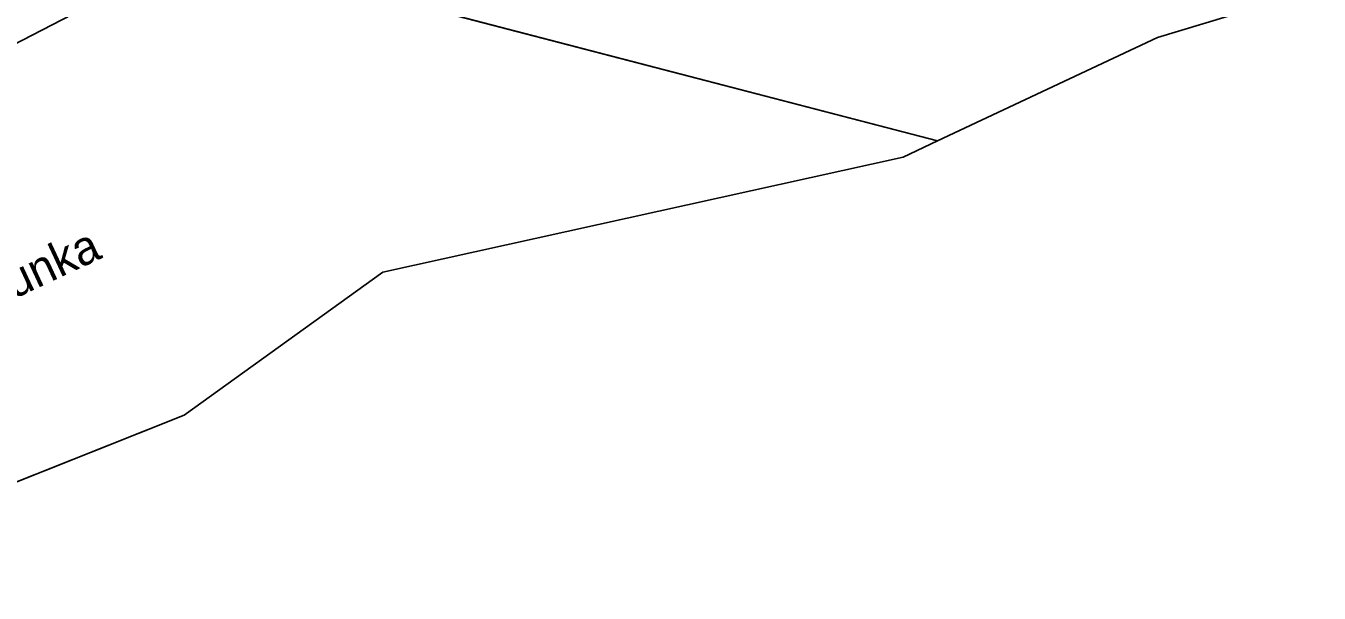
# Model space of a CAD drawing. Extents: x -751550 to -746116, y -1055108 to -1050700.
# Drawn here: x -748553.4 to -748424.2, y -1054152.2 to -1054095.6 of the extents above; entities that cross this region are included whole.
import ezdxf

# ---------------------------------------------------------------- set-up
doc = ezdxf.new("R2010")
doc.units = 0
for name, color, linetype in [('Hranice parcel', 7, 'Continuous'), ('Polygon ku', 7, 'Continuous'), ('Polygon parcely', 7, 'Continuous'), ('Pop  PČ popisy', 7, 'Continuous')]:
    doc.layers.add(name, color=color, linetype=linetype)

msp = doc.modelspace()

# ---------------------------------------------------------------- linework, layer by layer
at = {"layer": 'Hranice parcel'}
for p, q in [((-748462.31, -1054107.08), (-748525.63, -1054090.58)), ((-748462.31, -1054107.08), (-748440.33, -1054096.73)), ((-748465.74, -1054108.7), (-748462.31, -1054107.08)), ((-748517.7, -1054120.19), (-748465.74, -1054108.7)), ((-748537.55, -1054134.48), (-748517.7, -1054120.19)), ((-748582.23, -1054152.24), (-748537.55, -1054134.48))]:
    msp.add_line(p, q, dxfattribs=at)
for points in [[(-748440.33, -1054096.73), (-748406.63, -1054086.55), (-748378.13, -1054080.06)], [(-748605.72, -1054125.32), (-748569.8, -1054105.29), (-748548.76, -1054094.44)]]:
    msp.add_lwpolyline(points, dxfattribs=at)
at = {"layer": 'Polygon ku'}
msp.add_lwpolyline([(-748582.23, -1054152.24), (-748537.55, -1054134.48), (-748517.7, -1054120.19), (-748465.74, -1054108.7), (-748462.31, -1054107.08), (-748440.33, -1054096.73), (-748406.63, -1054086.55), (-748378.13, -1054080.06), (-748357.71, -1054076.1), (-748342.97, -1054080.43), (-748332.18, -1054077.16), (-748305.35, -1054069.43), (-748246.84, -1054055.98), (-748224.93, -1054039.23), (-748203.92, -1054026.86)], dxfattribs=at)
at = {"layer": 'Polygon parcely'}
for points in [[(-748242.45, -1054014.45), (-748279.81, -1054015.44), (-748319.24, -1054028.07), (-748344.23, -1054036.2), (-748365.53, -1054037.11), (-748389.38, -1054045.06), (-748419.53, -1054048.06), (-748448.72, -1054059.25), (-748495.37, -1054070.57), (-748522.53, -1054089.26), (-748525.63, -1054090.58), (-748462.31, -1054107.08), (-748440.33, -1054096.73), (-748406.63, -1054086.55), (-748378.13, -1054080.06), (-748357.71, -1054076.1), (-748342.97, -1054080.43), (-748332.18, -1054077.16), (-748305.35, -1054069.43), (-748246.84, -1054055.98)], [(-748582.23, -1054152.24), (-748537.55, -1054134.48), (-748517.7, -1054120.19), (-748465.74, -1054108.7), (-748462.31, -1054107.08), (-748525.63, -1054090.58), (-748536.02, -1054087.87), (-748548.76, -1054094.44), (-748569.8, -1054105.29)]]:
    msp.add_lwpolyline(points, dxfattribs=at)
msp.add_lwpolyline([(-748545.77, -1054080.49), (-748569.85, -1054093.61), (-748570.65, -1054092.23), (-748572.03, -1054092.73), (-748572.26, -1054092.41), (-748579.07, -1054095.84), (-748578.59, -1054096.72), (-748600.82, -1054108.83), (-748602.44, -1054106.28), (-748607.91, -1054109.19), (-748606.87, -1054116.87), (-748605.72, -1054125.32), (-748569.8, -1054105.29), (-748548.76, -1054094.44), (-748547.66, -1054089.3)], close=True, dxfattribs=at)

# ---------------------------------------------------------------- texts
at = {"layer": 'Pop  PČ popisy'}
msp.add_text('Berounka', height=3.4, rotation=25, dxfattribs=at).set_placement((-748563.26, -1054126.94))

doc.saveas('drawing.dxf')
